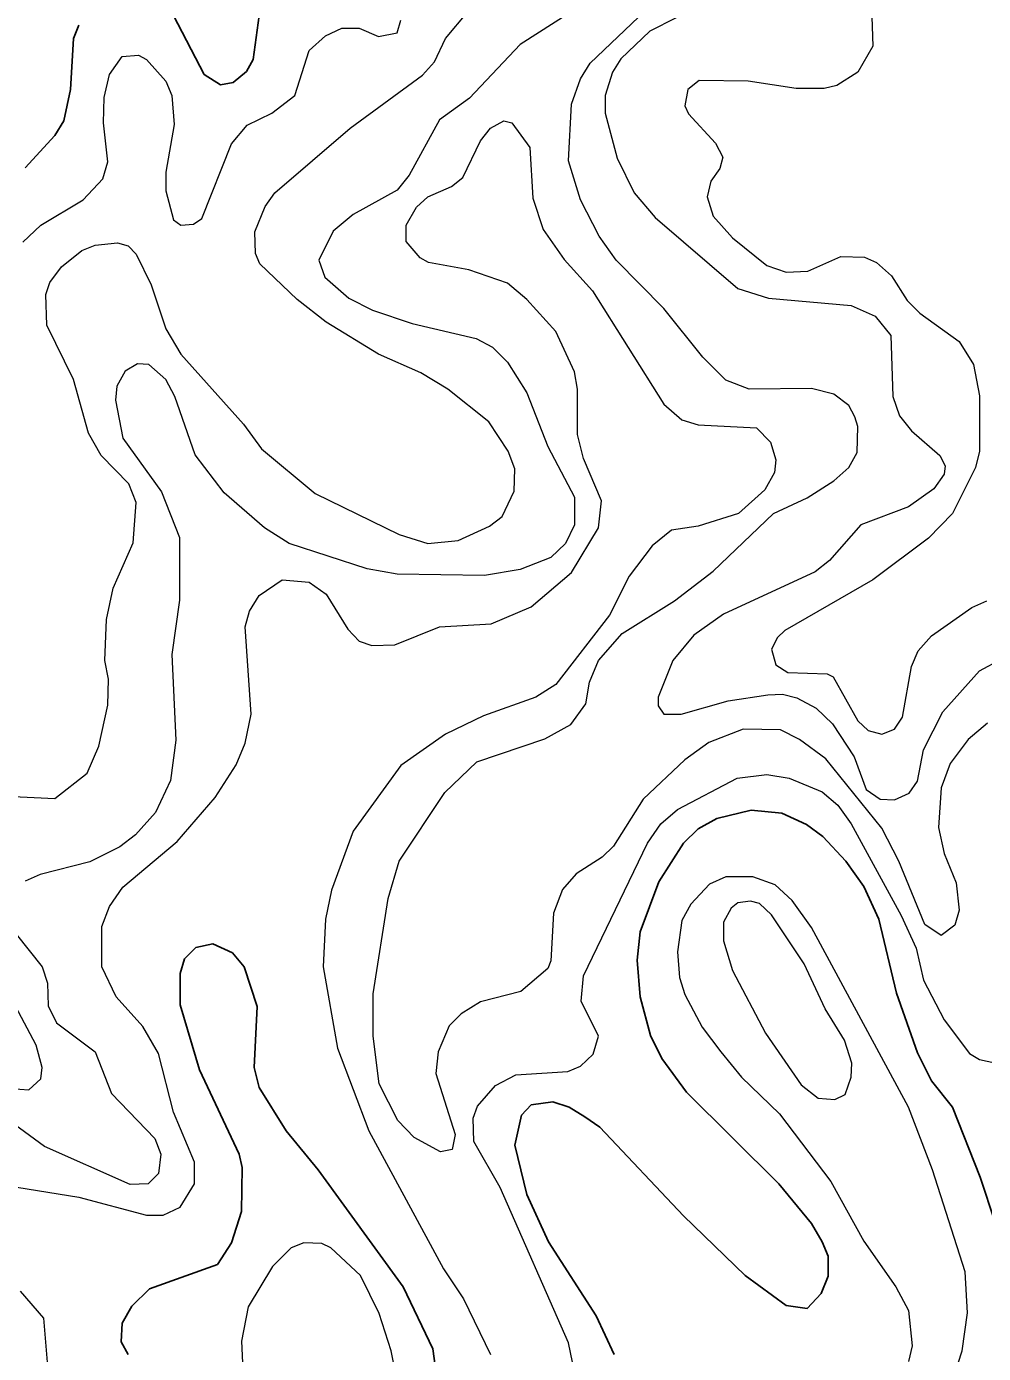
# Model space of a CAD drawing. Extents: x 577 to 602.9, y 7483.8 to 7511.6.
# Drawn here: x 598.578 to 599.599, y 7488.906 to 7490.321 of the extents above; entities that cross this region are included whole.
import ezdxf

# ---------------------------------------------------------------- set-up
doc = ezdxf.new("R2010")
doc.units = 0
doc.header["$LTSCALE"] = 0.032
doc.layers.add('1', color=7, linetype='Continuous', lineweight=25)
doc.layers.add('2', color=7, linetype='Continuous', lineweight=13)

msp = doc.modelspace()

# ---------------------------------------------------------------- linework, layer by layer
at = {"layer": '1'}
for points in [[(598.7348, 7490.3328), (598.7674, 7490.27), (598.7849, 7490.2589), (598.7984, 7490.2613), (598.8127, 7490.2732), (598.8199, 7490.2859), (598.8294, 7490.3567)], [(598.5766, 7490.1706), (598.6084, 7490.2048), (598.6179, 7490.2207), (598.6251, 7490.2541), (598.6282, 7490.3082), (598.6338, 7490.3225)], [(599.6111, 7489.0454), (599.5952, 7489.0939), (599.5658, 7489.1687), (599.5435, 7489.1965), (599.5284, 7489.2267), (599.5061, 7489.2903), (599.487, 7489.3691), (599.4711, 7489.4041), (599.452, 7489.4311), (599.4274, 7489.4573), (599.4099, 7489.4701), (599.3837, 7489.482), (599.3511, 7489.4852), (599.3145, 7489.4764), (599.2946, 7489.4653), (599.2787, 7489.4502), (599.2525, 7489.4088), (599.2326, 7489.3555), (599.2294, 7489.3253), (599.2326, 7489.2864), (599.2437, 7489.245), (599.2556, 7489.2204), (599.2819, 7489.1846), (599.3805, 7489.0868), (599.4155, 7489.0446), (599.4266, 7489.0248), (599.433, 7489.0096), (599.433, 7488.9882), (599.4258, 7488.9699), (599.4107, 7488.954), (599.3884, 7488.9572), (599.3447, 7488.989), (599.2787, 7489.0526), (599.1896, 7489.1472), (599.1737, 7489.1583), (599.157, 7489.1687), (599.1395, 7489.1742), (599.1165, 7489.1711), (599.1061, 7489.1599), (599.099, 7489.1281), (599.1117, 7489.0756), (599.1348, 7489.0248), (599.1857, 7488.946), (599.2048, 7488.9047)], [(599.0322, 7488.7623), (599.0115, 7488.911), (598.9797, 7488.977), (598.8891, 7489.1019), (598.8549, 7489.1432), (598.8262, 7489.1894), (598.8207, 7489.2108), (598.8239, 7489.276), (598.8103, 7489.3182), (598.7976, 7489.3333), (598.7769, 7489.3428), (598.7587, 7489.3388), (598.7467, 7489.3269), (598.742, 7489.311), (598.742, 7489.2776), (598.7626, 7489.2084), (598.8048, 7489.1186), (598.808, 7489.1043), (598.8072, 7489.0574), (598.7968, 7489.024), (598.7817, 7489.0009), (598.7094, 7488.9747), (598.6903, 7488.9564), (598.6799, 7488.9381), (598.6791, 7488.9182), (598.6863, 7488.9047)]]:
    msp.add_lwpolyline(points, dxfattribs=at)
at = {"layer": '2'}
for points in [[(599.4783, 7490.3742), (599.4807, 7490.3002), (599.4648, 7490.2724), (599.4425, 7490.2581), (599.429, 7490.2549), (599.3988, 7490.2549), (599.3479, 7490.2628), (599.2954, 7490.2636), (599.2835, 7490.2541), (599.2803, 7490.2366), (599.2843, 7490.2279), (599.3129, 7490.1968), (599.3208, 7490.1817), (599.3177, 7490.1698), (599.3081, 7490.1563), (599.3041, 7490.1396), (599.3105, 7490.1189), (599.3312, 7490.0959), (599.3678, 7490.0664), (599.3884, 7490.0593), (599.4115, 7490.0601), (599.4465, 7490.076), (599.4719, 7490.0752), (599.4847, 7490.0696), (599.5006, 7490.0553), (599.5173, 7490.0291), (599.5308, 7490.0155), (599.5729, 7489.9853), (599.588, 7489.9607), (599.5944, 7489.9273), (599.5944, 7489.8684), (599.5904, 7489.8509), (599.5658, 7489.8016), (599.5403, 7489.7754), (599.4807, 7489.7309), (599.3868, 7489.6768), (599.3789, 7489.6696), (599.3725, 7489.6569), (599.3773, 7489.6402), (599.39, 7489.6323), (599.4322, 7489.6307), (599.4385, 7489.6275), (599.4648, 7489.5806), (599.4759, 7489.5702), (599.4902, 7489.5663), (599.5037, 7489.5718), (599.5125, 7489.5846), (599.522, 7489.6386), (599.5292, 7489.6553)], [(599.196, 7490.3607), (599.1046, 7490.3018), (599.0505, 7490.2446), (599.0187, 7490.2215), (598.9861, 7490.1627), (598.9734, 7490.1467), (598.9264, 7490.1205), (598.905, 7490.103), (598.8899, 7490.072), (598.8962, 7490.0537), (598.9217, 7490.0314), (598.9471, 7490.0187), (598.9893, 7490.0044), (599.0576, 7489.9885), (599.0751, 7489.979), (599.091, 7489.9631), (599.1117, 7489.9305), (599.134, 7489.8732), (599.1626, 7489.8191), (599.1626, 7489.7897), (599.1531, 7489.7698), (599.1372, 7489.7547), (599.1046, 7489.742), (599.0664, 7489.7356), (598.9734, 7489.7372), (598.9415, 7489.7428), (598.8581, 7489.7698), (598.8318, 7489.7865), (598.7889, 7489.8239), (598.7579, 7489.8645), (598.7364, 7489.9265), (598.7268, 7489.9448), (598.7086, 7489.9607), (598.6966, 7489.9615), (598.6831, 7489.9535), (598.6744, 7489.9376), (598.6728, 7489.9225), (598.6807, 7489.882), (598.7221, 7489.8247), (598.7412, 7489.7762), (598.7412, 7489.7094), (598.7332, 7489.6514), (598.7372, 7489.5599), (598.7316, 7489.517), (598.7157, 7489.4828), (598.6942, 7489.4589)], [(599.3272, 7490.3591), (599.2429, 7490.3161), (599.2119, 7490.2867), (599.2032, 7490.2724), (599.1952, 7490.2477), (599.1952, 7490.2287), (599.2079, 7490.1809), (599.2262, 7490.1436), (599.2485, 7490.1173), (599.3367, 7490.0418), (599.3694, 7490.0314), (599.4576, 7490.0235), (599.4831, 7490.0124), (599.4998, 7489.9917), (599.5021, 7489.9265), (599.5093, 7489.9058), (599.522, 7489.8899), (599.5522, 7489.8637), (599.5578, 7489.8525), (599.557, 7489.8438), (599.5459, 7489.8279), (599.5188, 7489.8088), (599.468, 7489.7897), (599.4346, 7489.7515), (599.4194, 7489.7396), (599.3216, 7489.6943), (599.2898, 7489.672), (599.2676, 7489.645), (599.2517, 7489.606), (599.2517, 7489.5965), (599.258, 7489.5877), (599.2763, 7489.5877), (599.3264, 7489.6021), (599.3686, 7489.6084), (599.3845, 7489.6092), (599.3996, 7489.6052), (599.4202, 7489.5941), (599.4377, 7489.5774), (599.4608, 7489.5424), (599.4735, 7489.5074), (599.4886, 7489.4971), (599.5037, 7489.4963), (599.5196, 7489.5035), (599.5284, 7489.5162), (599.5347, 7489.5496), (599.5554, 7489.5901), (599.5944, 7489.6339), (599.6182, 7489.6466)], [(598.5742, 7490.0911), (598.5933, 7490.1094), (598.6386, 7490.1364), (598.6593, 7490.1587), (598.6648, 7490.177), (598.6601, 7490.2183), (598.6608, 7490.2453), (598.6664, 7490.27), (598.6799, 7490.2891), (598.6974, 7490.2907), (598.7062, 7490.2859), (598.7268, 7490.2628), (598.7332, 7490.2477), (598.7356, 7490.2167), (598.7268, 7490.1658), (598.7268, 7490.146), (598.7348, 7490.1149), (598.7428, 7490.1094), (598.7563, 7490.1102), (598.765, 7490.1165), (598.7968, 7490.196), (598.8135, 7490.2159), (598.8398, 7490.2287), (598.8644, 7490.2477), (598.8795, 7490.2954), (598.897, 7490.3113), (598.9145, 7490.3193), (598.9328, 7490.3193), (598.9535, 7490.3106), (598.9734, 7490.3145), (598.9773, 7490.328)], [(598.6919, 7489.7706), (598.695, 7489.8136), (598.6871, 7489.8334), (598.6577, 7489.8637), (598.6442, 7489.8875), (598.6282, 7489.9448), (598.5996, 7490.0028), (598.5988, 7490.0354), (598.6028, 7490.0481), (598.6155, 7490.0648), (598.637, 7490.0823), (598.6513, 7490.0879), (598.6752, 7490.0903), (598.6863, 7490.0871), (598.695, 7490.0784), (598.7109, 7490.0458), (598.7268, 7489.9988), (598.7428, 7489.9718), (598.8095, 7489.8971), (598.8286, 7489.8708), (598.8859, 7489.8231), (598.9757, 7489.7794), (599.006, 7489.7698), (599.0386, 7489.773), (599.072, 7489.7881), (599.0855, 7489.7985), (599.0982, 7489.8255), (599.099, 7489.8494), (599.0918, 7489.8684), (599.0712, 7489.8994), (599.0274, 7489.9344), (598.9988, 7489.9519), (598.9535, 7489.9718), (598.8978, 7490.006), (598.8668, 7490.0299), (598.827, 7490.068), (598.8223, 7490.0792), (598.8215, 7490.1022), (598.8326, 7490.1293), (598.8429, 7490.1436), (598.9233, 7490.2127), (599.0004, 7490.2692), (599.0131, 7490.2835), (599.025, 7490.3082), (599.0489, 7490.3368)], [(599.1499, 7489.4009), (599.1403, 7489.3754), (599.1372, 7489.3245), (599.134, 7489.3166), (599.1054, 7489.2919), (599.0624, 7489.2808), (599.0417, 7489.2681), (599.029, 7489.2554), (599.0171, 7489.2275), (599.0147, 7489.2045), (599.0354, 7489.1393), (599.0322, 7489.1234), (599.0195, 7489.121), (598.9916, 7489.1361), (598.9741, 7489.1544), (598.9543, 7489.1933), (598.9479, 7489.2442), (598.9479, 7489.2895), (598.9638, 7489.3913), (598.9757, 7489.4311), (599.0242, 7489.5042), (599.0584, 7489.5368), (599.1308, 7489.5615), (599.1586, 7489.5766), (599.1745, 7489.5989), (599.1785, 7489.6219), (599.1881, 7489.645), (599.2135, 7489.6736), (599.2692, 7489.7086), (599.3105, 7489.7404), (599.3749, 7489.8016), (599.4107, 7489.8183), (599.4393, 7489.8366), (599.4552, 7489.8509), (599.464, 7489.8668), (599.4648, 7489.8947), (599.4616, 7489.905), (599.4552, 7489.9169), (599.4393, 7489.9289), (599.4155, 7489.9352), (599.3487, 7489.9344), (599.324, 7489.944), (599.2994, 7489.9686), (599.258, 7490.0203), (599.2071, 7490.072), (599.1888, 7490.0974), (599.169, 7490.1364), (599.1562, 7490.1778), (599.1594, 7490.2382), (599.169, 7490.2652), (599.1793, 7490.2819), (599.2381, 7490.3384)], [(598.5567, 7489.0852), (598.6338, 7489.0725), (598.7062, 7489.0534), (598.7237, 7489.0534), (598.742, 7489.0621), (598.7571, 7489.0868), (598.7571, 7489.1098), (598.7348, 7489.1631), (598.7189, 7489.2259), (598.7022, 7489.2546), (598.6736, 7489.2864), (598.6585, 7489.3182), (598.6585, 7489.3611), (598.6664, 7489.3826), (598.6807, 7489.4033), (598.7388, 7489.4518), (598.7793, 7489.4987), (598.8016, 7489.5337), (598.8111, 7489.5567), (598.8175, 7489.5877), (598.8111, 7489.6808), (598.8159, 7489.6975), (598.8262, 7489.7142), (598.8509, 7489.7309), (598.8795, 7489.7285), (598.8978, 7489.7158), (598.9209, 7489.6784), (598.9328, 7489.6657), (598.9463, 7489.6609), (598.971, 7489.6617), (599.0187, 7489.6808), (599.0735, 7489.684), (599.1165, 7489.7022), (599.1594, 7489.7388), (599.1881, 7489.7865), (599.1912, 7489.8152), (599.1721, 7489.8605), (599.1658, 7489.8859), (599.1658, 7489.9344), (599.1626, 7489.9527), (599.1427, 7489.9957), (599.1117, 7490.0299), (599.091, 7490.0474), (599.0497, 7490.0617), (599.0068, 7490.0696), (598.998, 7490.0744), (598.9829, 7490.0919), (598.9829, 7490.1094), (598.994, 7490.1285), (599.006, 7490.1396), (599.0314, 7490.1507), (599.0433, 7490.1603), (599.0624, 7490.1992), (599.0728, 7490.2127), (599.0871, 7490.2207), (599.0958, 7490.2183), (599.1149, 7490.1921), (599.1181, 7490.138), (599.1292, 7490.1046), (599.1515, 7490.0728), (599.1817, 7490.0394), (599.258, 7489.9185), (599.2771, 7489.9018), (599.2946, 7489.8963), (599.3566, 7489.8931), (599.3717, 7489.878), (599.3773, 7489.8589), (599.3757, 7489.8454), (599.3654, 7489.8271), (599.3375, 7489.8016), (599.2946, 7489.7881), (599.266, 7489.7841), (599.2453, 7489.7674), (599.2207, 7489.7348), (599.2, 7489.6935), (599.1427, 7489.6195), (599.1213, 7489.606), (599.0656, 7489.5861), (599.025, 7489.5663), (598.9773, 7489.5329), (598.9264, 7489.4629)], [(598.5567, 7489.5003), (598.6084, 7489.4979), (598.6426, 7489.5249), (598.6553, 7489.5535), (598.6648, 7489.5973), (598.6656, 7489.6251), (598.6616, 7489.645), (598.6632, 7489.6887), (598.6704, 7489.7221), (598.6919, 7489.7706)], [(599.5292, 7489.6553), (599.5435, 7489.6712), (599.5864, 7489.7014), (599.6023, 7489.7086)], [(599.6031, 7489.5782), (599.5825, 7489.5607), (599.5634, 7489.5353), (599.5538, 7489.509), (599.5507, 7489.4669), (599.557, 7489.439), (599.5697, 7489.408), (599.5729, 7489.3786), (599.5681, 7489.3627), (599.5538, 7489.3516), (599.5363, 7489.3635), (599.5085, 7489.4311), (599.4902, 7489.4661), (599.4306, 7489.54), (599.4027, 7489.5607), (599.3821, 7489.571), (599.3423, 7489.5718), (599.3057, 7489.5575), (599.2803, 7489.5392), (599.2358, 7489.4971), (599.204, 7489.447), (599.192, 7489.4351), (599.1642, 7489.4176), (599.1499, 7489.4009)], [(599.1626, 7488.8864), (599.1562, 7488.9174), (599.0831, 7489.0828), (599.0553, 7489.1321), (599.0545, 7489.1568), (599.0592, 7489.1695), (599.0783, 7489.1917), (599.0998, 7489.2029), (599.1554, 7489.2068), (599.169, 7489.2124), (599.1825, 7489.2251), (599.1881, 7489.2442), (599.1698, 7489.2816), (599.1721, 7489.3086), (599.2405, 7489.4502), (599.2548, 7489.4708), (599.2723, 7489.486), (599.336, 7489.5194), (599.3678, 7489.5233), (599.3916, 7489.5194), (599.4266, 7489.505), (599.4433, 7489.4907), (599.4576, 7489.4708), (599.5109, 7489.373), (599.5268, 7489.3381), (599.5347, 7489.3039), (599.557, 7489.2617), (599.584, 7489.2259), (599.5944, 7489.2196), (599.619, 7489.214)], [(598.6942, 7489.4589), (598.6775, 7489.4462), (598.6457, 7489.4303), (598.5925, 7489.4168), (598.5766, 7489.4096)], [(598.9264, 7489.4629), (598.9034, 7489.4001), (598.897, 7489.3691), (598.8946, 7489.3182), (598.9097, 7489.2315), (598.9431, 7489.1432), (599.0227, 7488.9961), (599.0441, 7488.9643), (599.0728, 7488.9047)], [(599.5602, 7488.8594), (599.5761, 7488.9087), (599.5817, 7488.9492), (599.5793, 7488.9929), (599.5443, 7489.1019), (599.5188, 7489.1687), (599.4155, 7489.3603), (599.3948, 7489.3889), (599.3765, 7489.4056), (599.3527, 7489.4144), (599.324, 7489.4144), (599.3065, 7489.4064), (599.2867, 7489.385)], [(599.2867, 7489.385), (599.2771, 7489.3675), (599.2723, 7489.3341), (599.2747, 7489.307), (599.2803, 7489.2888), (599.2986, 7489.2538), (599.3185, 7489.2275), (599.3407, 7489.2005), (599.3813, 7489.1615), (599.4361, 7489.0892), (599.4711, 7489.0255), (599.5053, 7488.977), (599.5188, 7488.9516), (599.5228, 7488.9142), (599.5188, 7488.8975)], [(598.567, 7489.3532), (598.5949, 7489.3182), (598.6004, 7489.3007), (598.6012, 7489.2768), (598.61, 7489.2585), (598.6513, 7489.2275), (598.6688, 7489.183), (598.7149, 7489.1353), (598.7213, 7489.1186), (598.7189, 7489.0979), (598.7078, 7489.0868), (598.6887, 7489.086), (598.5972, 7489.1265), (598.5448, 7489.1647)], [(598.5615, 7489.1886), (598.5805, 7489.187), (598.5933, 7489.1989), (598.5949, 7489.2108), (598.5885, 7489.2347), (598.5471, 7489.3118)], [(598.9734, 7488.8769), (598.967, 7488.9087), (598.9543, 7488.9484), (598.9344, 7488.989), (598.9026, 7489.0184), (598.893, 7489.0232), (598.874, 7489.024), (598.8604, 7489.0184), (598.8406, 7488.9985), (598.8143, 7488.9556), (598.8072, 7488.919), (598.8088, 7488.888)], [(598.6012, 7488.888), (598.5964, 7488.9436), (598.5718, 7488.9723)]]:
    msp.add_lwpolyline(points, dxfattribs=at)
msp.add_lwpolyline([(599.3662, 7489.2474), (599.4043, 7489.1925), (599.4226, 7489.1782), (599.4401, 7489.1766), (599.4513, 7489.1822), (599.4576, 7489.2005), (599.4584, 7489.2156), (599.4505, 7489.2402), (599.4298, 7489.2736), (599.4075, 7489.3214), (599.3725, 7489.3738), (599.3598, 7489.3858), (599.3503, 7489.3882), (599.3367, 7489.3866), (599.3296, 7489.381), (599.3216, 7489.3659), (599.3216, 7489.346), (599.3312, 7489.3142)], close=True, dxfattribs=at)

doc.saveas('drawing.dxf')
